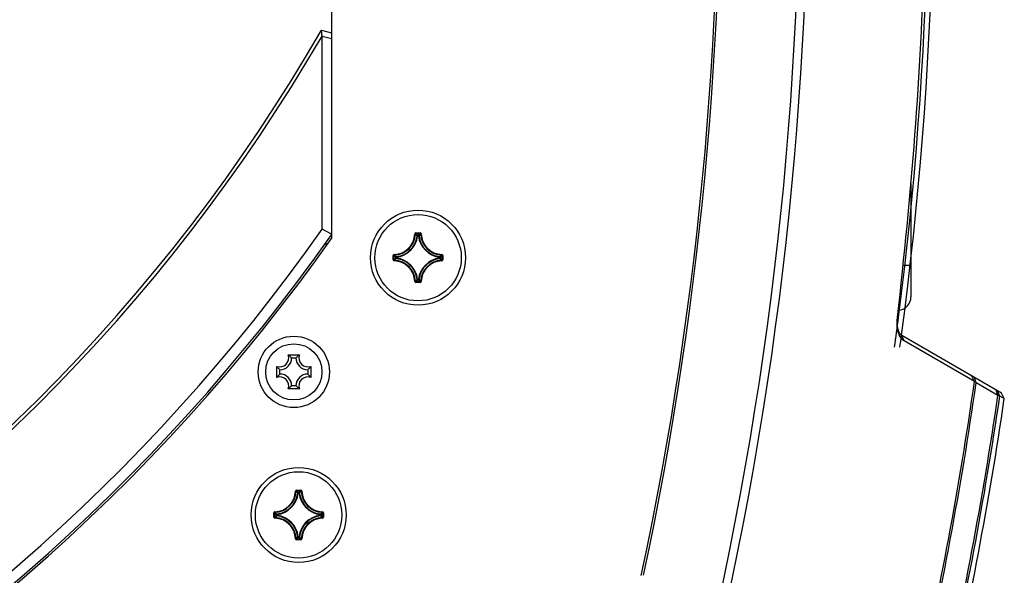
# Model space of a CAD drawing. Header units: millimetres. Extents: x 0 to 420, y 0 to 297.
# Tile 259 of 265: x 387 to 405, y 189 to 199. Entities that reach past the tile are written whole.
import ezdxf

# ---------------------------------------------------------------- set-up
doc = ezdxf.new("R2010")
doc.units = ezdxf.units.MM
doc.header["$LTSCALE"] = 23.1
doc.layers.get('0').update_dxf_attribs({"linetype": 'CONTINUOUS'})
for name, color, linetype in [('02___PRT_ALL_AXES', 7, 'CONTINUOUS'), ('03___PRT_ALL_CURVES', 7, 'CONTINUOUS'), ('06___PRT_ALL_SURFS', 7, 'CONTINUOUS'), ('AXES', 7, 'CONTINUOUS')]:
    doc.layers.add(name, color=color, linetype=linetype)

msp = doc.modelspace()

# ---------------------------------------------------------------- linework, layer by layer
at = {"color": 7, "linetype": 'Continuous'}
for p, q in [((392.1444, 199.1568), (392.331, 199.1069)), ((392.1536, 199.0463), (392.1444, 199.1568)), ((392.1536, 199.0463), (392.331, 199.0014)), ((392.1579, 195.4698), (392.1536, 199.0463)), ((392.1544, 198.2363), (392.1542, 198.4919)), ((392.1547, 197.9946), (392.1544, 198.2363)), ((392.155, 197.7663), (392.1547, 197.9946)), ((392.1553, 197.5511), (392.155, 197.7663)), ((403.0582, 196.3179), (403.0582, 194.2174)), ((392.331, 195.3795), (392.1579, 195.4698)), ((392.331, 195.3682), (392.331, 195.3795)), ((393.8717, 195.3832), (393.8817, 195.3829)), ((393.8916, 195.4026), (393.9704, 195.4026)), ((393.8916, 195.4026), (393.8916, 195.3926)), ((393.8916, 195.3926), (393.9704, 195.3926)), ((393.9229, 195.3492), (393.913, 195.3502)), ((393.9229, 195.3592), (393.939, 195.3592)), ((393.9229, 195.3492), (393.9229, 195.3592)), ((393.923, 195.3492), (393.939, 195.3492)), ((393.939, 195.3492), (393.939, 195.3592)), ((393.939, 195.3492), (393.9489, 195.3502)), ((393.9704, 195.4026), (393.9704, 195.3926)), ((393.9903, 195.3832), (393.9803, 195.3829)), ((392.231, 195.162), (392.231, 195.2272)), ((393.4718, 194.9828), (393.4818, 194.9828)), ((393.4718, 194.904), (393.4718, 194.9828)), ((393.4718, 194.904), (393.4818, 194.904)), ((393.4818, 194.904), (393.4818, 194.9828)), ((393.4912, 195.0027), (393.4915, 194.9927)), ((393.5252, 194.9514), (393.5152, 194.9514)), ((393.5152, 194.9354), (393.5152, 194.9514)), ((393.5252, 194.9354), (393.5152, 194.9354)), ((393.5252, 194.9514), (393.5242, 194.9614)), ((393.5252, 194.9354), (393.5242, 194.9254)), ((393.5252, 194.9354), (393.5252, 194.9514)), ((394.3368, 194.9514), (394.3378, 194.9614)), ((394.3368, 194.9514), (394.3468, 194.9514)), ((394.3368, 194.9514), (394.3368, 194.9354)), ((394.3368, 194.9354), (394.3468, 194.9354)), ((394.3368, 194.9354), (394.3378, 194.9254)), ((394.3468, 194.9514), (394.3468, 194.9354)), ((394.3708, 195.0027), (394.3705, 194.9927)), ((394.3902, 194.9828), (394.3802, 194.9828)), ((394.3802, 194.9828), (394.3802, 194.904)), ((394.3902, 194.904), (394.3802, 194.904)), ((394.3902, 194.9828), (394.3902, 194.904)), ((393.4912, 194.8841), (393.4915, 194.8941)), ((394.3708, 194.8841), (394.3705, 194.8941)), ((403.0582, 194.7984), (402.9123, 194.7984)), ((393.9229, 194.5376), (393.913, 194.5366)), ((393.9229, 194.5376), (393.9229, 194.5276)), ((393.939, 194.5376), (393.923, 194.5376)), ((393.939, 194.5376), (393.9489, 194.5366)), ((393.939, 194.5376), (393.939, 194.5276)), ((393.8717, 194.5036), (393.8817, 194.5039)), ((393.9704, 194.4942), (393.8916, 194.4942)), ((393.8916, 194.4842), (393.8916, 194.4942)), ((393.9704, 194.4842), (393.8916, 194.4842)), ((393.939, 194.5276), (393.9229, 194.5276)), ((393.9704, 194.4842), (393.9704, 194.4942)), ((393.9903, 194.5036), (393.9803, 194.5039)), ((402.8077, 193.8379), (402.8082, 193.8431)), ((402.8079, 193.8398), (402.8082, 193.8431)), ((404.7378, 192.4348), (402.8919, 193.5005)), ((402.9317, 193.4018), (402.8919, 193.5005)), ((404.2351, 192.652), (402.9317, 193.4018)), ((391.5288, 193.1425), (391.7332, 193.1425)), ((391.591, 193.0891), (391.671, 193.0891)), ((391.3176, 192.7269), (391.3176, 192.9313)), ((391.9444, 192.9313), (391.9444, 192.7269)), ((391.371, 192.7891), (391.371, 192.8691)), ((391.891, 192.8691), (391.891, 192.7891)), ((404.2351, 192.652), (404.1873, 192.7526)), ((404.2658, 192.627), (404.2347, 192.7252)), ((391.671, 192.5691), (391.591, 192.5691)), ((404.2658, 192.627), (404.2351, 192.652)), ((404.669, 192.394), (404.2658, 192.627)), ((391.7332, 192.5157), (391.5288, 192.5157)), ((404.669, 192.394), (404.6379, 192.4924)), ((404.7027, 192.382), (404.6543, 192.483)), ((404.7027, 192.382), (404.669, 192.394)), ((404.7867, 192.3337), (404.7027, 192.382)), ((404.7867, 192.3337), (404.7378, 192.4348)), ((391.6608, 190.6198), (391.6708, 190.6195)), ((391.6807, 190.6392), (391.7595, 190.6392)), ((391.6807, 190.6392), (391.6807, 190.6292)), ((391.6807, 190.6292), (391.7595, 190.6292)), ((391.712, 190.5858), (391.7021, 190.5868)), ((391.712, 190.5958), (391.7281, 190.5958)), ((391.712, 190.5858), (391.712, 190.5958)), ((391.7121, 190.5858), (391.7281, 190.5858)), ((391.7281, 190.5858), (391.7281, 190.5958)), ((391.7281, 190.5858), (391.738, 190.5868)), ((391.7595, 190.6392), (391.7595, 190.6292)), ((391.7794, 190.6198), (391.7694, 190.6195)), ((391.2609, 190.2194), (391.2709, 190.2194)), ((391.2609, 190.1406), (391.2609, 190.2194)), ((391.2709, 190.1406), (391.2709, 190.2194)), ((391.2803, 190.2393), (391.2806, 190.2293)), ((391.3143, 190.188), (391.3043, 190.188)), ((391.3043, 190.172), (391.3043, 190.188)), ((391.3143, 190.172), (391.3043, 190.172)), ((391.3143, 190.188), (391.3133, 190.198)), ((391.3143, 190.172), (391.3133, 190.162)), ((391.3143, 190.172), (391.3143, 190.188)), ((392.1259, 190.188), (392.1269, 190.198)), ((392.1259, 190.188), (392.1359, 190.188)), ((392.1259, 190.188), (392.1259, 190.172)), ((392.1259, 190.172), (392.1359, 190.172)), ((392.1259, 190.172), (392.1269, 190.162)), ((392.1359, 190.188), (392.1359, 190.172)), ((392.1599, 190.2393), (392.1596, 190.2293)), ((392.1793, 190.2194), (392.1693, 190.2194)), ((392.1693, 190.2194), (392.1693, 190.1406)), ((392.1793, 190.2194), (392.1793, 190.1406)), ((391.2609, 190.1406), (391.2709, 190.1406)), ((391.2803, 190.1207), (391.2806, 190.1307)), ((392.1599, 190.1207), (392.1596, 190.1307)), ((392.1793, 190.1406), (392.1693, 190.1406)), ((391.6608, 189.7402), (391.6708, 189.7405)), ((391.7595, 189.7308), (391.6807, 189.7308)), ((391.6807, 189.7208), (391.6807, 189.7308)), ((391.7595, 189.7208), (391.6807, 189.7208)), ((391.712, 189.7742), (391.7021, 189.7732)), ((391.712, 189.7742), (391.712, 189.7642)), ((391.7281, 189.7642), (391.712, 189.7642)), ((391.7281, 189.7742), (391.7121, 189.7742)), ((391.7281, 189.7742), (391.738, 189.7732)), ((391.7281, 189.7742), (391.7281, 189.7642)), ((391.7595, 189.7208), (391.7595, 189.7308)), ((391.7794, 189.7402), (391.7694, 189.7405))]:
    msp.add_line(p, q, dxfattribs=at)
for points in [[(392.1448, 199.1511), (392.1445, 199.1555), (392.1444, 199.1568)], [(392.1536, 199.0463), (392.1512, 199.0745), (392.1493, 199.0981)], [(392.1542, 198.4919), (392.1538, 198.9022), (392.1536, 199.0463)], [(392.1557, 197.3485), (392.1555, 197.4483), (392.1553, 197.5511)], [(392.1562, 196.9719), (392.1561, 197.0644), (392.1557, 197.3485)], [(392.1567, 196.5891), (392.1566, 196.6881), (392.1562, 196.9719)], [(392.1572, 196.1669), (392.1571, 196.2762), (392.157, 196.383), (392.1567, 196.5891)], [(392.1577, 195.7085), (392.1576, 195.8259), (392.1572, 196.1669)]]:
    msp.add_lwpolyline(points, dxfattribs=at)
for centre, radius in [((393.931, 194.9434), 0.88), ((391.631, 192.8291), 0.66), ((391.631, 192.8291), 0.52), ((391.7201, 190.18), 0.88)]:
    msp.add_circle(centre, radius, dxfattribs=at)
for centre, radius, start, end in [((335.131, 202.5434), 65.8686, 347.697942, 16.851767), ((335.131, 202.5434), 66.0218, 347.697942, 16.851767), ((335.131, 202.5434), 64.4015, 347.917631, 16.115053), ((363.731, 218.7434), 27.971, 274.63474, 325.36526), ((363.731, 218.7434), 28.3901, 275.43355, 324.56645), ((363.731, 215.5434), 32.8, 209.97295, 330.02705), ((363.731, 215.5434), 32.8633, 210.13171, 329.86829), ((363.731, 215.5434), 34.8, 215.22771, 324.77229), ((363.731, 215.5434), 35, 215.2002, 324.7998), ((363.731, 215.5434), 35.04, 215.29282, 324.70718), ((393.481, 195.3934), 0.3908, 271.50113, 358.49886), ((393.481, 195.3934), 0.4008, 271.50107, 358.49892), ((393.481, 195.3934), 0.4442, 276.51004, 353.49237), ((393.481, 195.3934), 0.4342, 276.7279, 353.27476), ((393.8916, 195.3826), 0.0199, 89.95331, 178.49632), ((393.0382, 194.5412), 1.1916, 42.76151, 44.93996), ((393.0058, 194.53), 1.2365, 42.11664, 44.239), ((393.923, 195.3492), 0.0101, 90.46116, 173.833), ((394.8562, 194.53), 1.2365, 135.76099, 137.88337), ((394.381, 195.3934), 0.4442, 186.50962, 263.49194), ((394.8239, 194.5411), 1.1917, 135.06013, 137.2384), ((394.381, 195.3934), 0.4342, 186.72717, 263.27401), ((394.381, 195.3934), 0.4008, 181.50107, 268.49892), ((394.381, 195.3934), 0.3908, 181.50113, 268.49887), ((393.4917, 194.904), 0.0199, 179.94591, 268.51539), ((394.3444, 195.8686), 1.2365, 225.76099, 227.88337), ((394.3444, 194.0182), 1.2365, 132.11664, 134.239), ((394.3332, 195.8363), 1.1917, 225.06013, 227.2384), ((394.3332, 194.0506), 1.1916, 132.76151, 134.93996), ((393.5252, 194.9514), 0.0101, 96.167, 179.53884), ((393.481, 194.4934), 0.4442, 6.50972, 83.49206), ((393.481, 194.4934), 0.4342, 6.72726, 83.27412), ((394.381, 194.4934), 0.4442, 96.50974, 173.49204), ((394.381, 194.4934), 0.4342, 96.72767, 173.27451), ((393.5288, 195.8362), 1.1916, 312.76151, 314.93996), ((393.5288, 194.0506), 1.1916, 45.06004, 47.23849), ((393.5176, 195.8686), 1.2365, 312.11664, 314.239), ((393.5176, 194.0182), 1.2365, 45.761, 47.88336), ((394.3702, 194.9828), 0.0199, 359.94602, 88.51498), ((394.3702, 194.904), 0.0199, 271.4969, 0.04933), ((393.481, 194.4934), 0.3908, 1.50114, 88.49886), ((393.481, 194.4934), 0.4008, 1.50107, 88.49892), ((394.381, 194.4934), 0.4008, 91.50108, 178.49892), ((394.381, 194.4934), 0.3908, 91.50113, 178.49887), ((393.0381, 195.3457), 1.1917, 315.06013, 317.2384), ((394.8238, 195.3456), 1.1916, 222.76151, 224.93996), ((393.8916, 194.5041), 0.0199, 181.45488, 270.06559), ((393.0058, 195.3568), 1.2365, 315.76099, 317.88337), ((394.8562, 195.3568), 1.2365, 222.11664, 224.239), ((393.9704, 194.5041), 0.0199, 269.92548, 358.56799), ((402.8092, 194.2174), 0.249, 272.95814, 360), ((403.7093, 193.7349), 0.9075, 173.48083, 175.63468), ((391.371, 193.0891), 0.1666, 251.30248, 18.69752), ((391.371, 193.0891), 0.22, 270, 360), ((391.891, 193.0891), 0.22, 180, 270), ((391.891, 193.0891), 0.1666, 161.30248, 288.69752), ((391.371, 192.5691), 0.1666, 341.30248, 108.69752), ((391.371, 192.5691), 0.22, 0, 90), ((391.891, 192.5691), 0.22, 90, 180), ((391.891, 192.5691), 0.1666, 71.30248, 198.69752), ((335.131, 202.5434), 69.8085, 347.037841, 351.854159), ((335.131, 202.5434), 69.8424, 347.008745, 351.837402), ((335.131, 202.5434), 70.2748, 346.935287, 351.696043), ((335.131, 202.5434), 70.3099, 346.953087, 351.690344), ((391.2701, 190.63), 0.3908, 271.50113, 358.49886), ((391.2701, 190.63), 0.4008, 271.50107, 358.49892), ((391.2701, 190.63), 0.4442, 276.51563, 353.49613), ((391.2701, 190.63), 0.4342, 276.73366, 353.27863), ((391.6807, 190.6192), 0.0199, 89.95331, 178.49632), ((390.8273, 189.7778), 1.1916, 42.76151, 44.93996), ((390.7949, 189.7666), 1.2365, 42.11664, 44.239), ((391.7121, 190.5858), 0.0101, 90.46116, 173.833), ((392.6453, 189.7666), 1.2365, 135.76099, 137.88337), ((392.1701, 190.63), 0.4442, 186.50529, 263.49792), ((392.613, 189.7777), 1.1917, 135.06013, 137.2384), ((392.1701, 190.63), 0.4342, 186.7227, 263.28018), ((392.1701, 190.63), 0.4008, 181.50107, 268.49892), ((392.1701, 190.63), 0.3908, 181.50113, 268.49887), ((392.1335, 191.1052), 1.2365, 225.76099, 227.88337), ((392.1335, 189.2548), 1.2365, 132.11664, 134.239), ((392.1223, 191.0729), 1.1917, 225.06013, 227.2384), ((392.1223, 189.2872), 1.1916, 132.76151, 134.93996), ((391.3143, 190.188), 0.0101, 96.167, 179.53884), ((391.2701, 189.73), 0.4442, 6.51406, 83.48607), ((391.2701, 189.73), 0.4342, 6.73173, 83.26795), ((392.1701, 189.73), 0.4442, 96.50415, 173.48828), ((392.1701, 189.73), 0.4342, 96.72191, 173.27063), ((391.3179, 191.0728), 1.1916, 312.76151, 314.93996), ((391.3179, 189.2872), 1.1916, 45.06004, 47.23849), ((391.3067, 191.1052), 1.2365, 312.11664, 314.239), ((391.3067, 189.2548), 1.2365, 45.761, 47.88336), ((392.1593, 190.2194), 0.0199, 359.94602, 88.51498), ((391.2808, 190.1406), 0.0199, 179.94591, 268.51539), ((391.2701, 189.73), 0.3908, 1.50114, 88.49886), ((391.2701, 189.73), 0.4008, 1.50107, 88.49892), ((392.1701, 189.73), 0.4008, 91.50108, 178.49892), ((392.1701, 189.73), 0.3908, 91.50113, 178.49887), ((392.1593, 190.1406), 0.0199, 271.4969, 0.04933), ((391.6807, 189.7407), 0.0199, 181.45488, 270.06559), ((390.8272, 190.5823), 1.1917, 315.06013, 317.2384), ((390.7949, 190.5934), 1.2365, 315.76099, 317.88337), ((392.6453, 190.5934), 1.2365, 222.11664, 224.239), ((392.6129, 190.5822), 1.1916, 222.76151, 224.93996), ((391.7595, 189.7407), 0.0199, 269.92548, 358.56799)]:
    msp.add_arc(centre, radius, start, end, dxfattribs=at)
for points, knots in [([(402.8082, 193.8431), (402.9363, 194.9649), (403.1589, 197.2207), (403.3937, 201.7216), (403.3225, 205.1044), (403.1706, 207.3389)], [0, 0, 0, 0, 0.2505873, 0.5029148, 1, 1, 1, 1]), ([(393.8817, 195.3829), (393.8817, 195.3854), (393.8839, 195.3906), (393.8891, 195.3926), (393.8916, 195.3926)], [0, 0, 0, 0, 0.500008, 1, 1, 1, 1]), ([(393.939, 195.3592), (393.9414, 195.3592), (393.9463, 195.3573), (393.9487, 195.3526), (393.9489, 195.3502)], [0, 0, 0, 0, 0.4999439, 1, 1, 1, 1]), ([(393.9903, 195.3832), (393.9902, 195.3882), (393.9858, 195.3985), (393.9754, 195.4026), (393.9704, 195.4026)], [0, 0, 0, 0, 0.4999908, 1, 1, 1, 1]), ([(393.9704, 195.3926), (393.9729, 195.3926), (393.9781, 195.3906), (393.9803, 195.3854), (393.9803, 195.3829)], [0, 0, 0, 0, 0.5000089, 1, 1, 1, 1]), ([(393.4912, 195.0027), (393.4862, 195.0026), (393.4759, 194.9982), (393.4718, 194.9878), (393.4718, 194.9828)], [0, 0, 0, 0, 0.4999952, 1, 1, 1, 1]), ([(393.4818, 194.9828), (393.4818, 194.9853), (393.4838, 194.9905), (393.489, 194.9927), (393.4915, 194.9927)], [0, 0, 0, 0, 0.5000089, 1, 1, 1, 1]), ([(393.4915, 194.8941), (393.489, 194.8941), (393.4838, 194.8963), (393.4818, 194.9015), (393.4818, 194.904)], [0, 0, 0, 0, 0.500008, 1, 1, 1, 1]), ([(393.5242, 194.9254), (393.5218, 194.9257), (393.5171, 194.9281), (393.5152, 194.933), (393.5152, 194.9354)], [0, 0, 0, 0, 0.5000561, 1, 1, 1, 1]), ([(394.3378, 194.9614), (394.3402, 194.9611), (394.3449, 194.9587), (394.3468, 194.9538), (394.3468, 194.9514)], [0, 0, 0, 0, 0.5000561, 1, 1, 1, 1]), ([(394.3468, 194.9354), (394.3468, 194.933), (394.3449, 194.9281), (394.3402, 194.9257), (394.3378, 194.9254)], [0, 0, 0, 0, 0.4999439, 1, 1, 1, 1]), ([(394.3705, 194.9927), (394.373, 194.9927), (394.3782, 194.9905), (394.3802, 194.9853), (394.3802, 194.9828)], [0, 0, 0, 0, 0.500008, 1, 1, 1, 1]), ([(394.3802, 194.904), (394.3802, 194.9015), (394.3782, 194.8963), (394.373, 194.8941), (394.3705, 194.8941)], [0, 0, 0, 0, 0.5000088, 1, 1, 1, 1]), ([(393.9229, 194.5276), (393.9206, 194.5276), (393.9156, 194.5295), (393.9133, 194.5342), (393.913, 194.5366)], [0, 0, 0, 0, 0.4999439, 1, 1, 1, 1]), ([(393.9489, 194.5366), (393.9487, 194.5342), (393.9463, 194.5295), (393.9414, 194.5276), (393.939, 194.5276)], [0, 0, 0, 0, 0.5000561, 1, 1, 1, 1]), ([(393.8916, 194.4942), (393.8891, 194.4942), (393.8839, 194.4962), (393.8817, 194.5014), (393.8817, 194.5039)], [0, 0, 0, 0, 0.5000089, 1, 1, 1, 1]), ([(393.9803, 194.5039), (393.9803, 194.5014), (393.9781, 194.4962), (393.9729, 194.4942), (393.9704, 194.4942)], [0, 0, 0, 0, 0.5000081, 1, 1, 1, 1]), ([(402.8578, 193.4818), (402.8324, 193.5271), (402.802, 193.6356), (402.8, 193.7461), (402.8044, 193.804)], [0, 0, 0, 0, 0.4724535, 1, 1, 1, 1]), ([(402.8919, 193.5005), (402.8717, 193.5122), (402.8383, 193.556), (402.8026, 193.671), (402.8015, 193.7701), (402.8078, 193.8379)], [0, 0, 0, 0, 0.1937941, 0.4329445, 1, 1, 1, 1]), ([(402.9317, 193.4018), (402.9243, 193.4061), (402.8942, 193.4272), (402.8714, 193.4573), (402.8578, 193.4818)], [0, 0, 0, 0, 0.2349718, 1, 1, 1, 1]), ([(391.591, 193.0891), (391.5865, 193.0937), (391.5668, 193.1127), (391.5458, 193.1303), (391.5288, 193.1425)], [0, 0, 0, 0, 0.2346227, 1, 1, 1, 1]), ([(391.671, 193.0891), (391.6755, 193.0937), (391.6952, 193.1127), (391.7162, 193.1303), (391.7332, 193.1425)], [0, 0, 0, 0, 0.2346227, 1, 1, 1, 1]), ([(391.371, 192.8691), (391.3665, 192.8737), (391.3474, 192.8933), (391.3298, 192.9143), (391.3176, 192.9313)], [0, 0, 0, 0, 0.2346227, 1, 1, 1, 1]), ([(391.891, 192.8691), (391.8955, 192.8737), (391.9146, 192.8933), (391.9322, 192.9143), (391.9444, 192.9313)], [0, 0, 0, 0, 0.2346227, 1, 1, 1, 1]), ([(391.371, 192.7891), (391.3665, 192.7846), (391.3474, 192.765), (391.3298, 192.7439), (391.3176, 192.7269)], [0, 0, 0, 0, 0.2346227, 1, 1, 1, 1]), ([(391.891, 192.7891), (391.8955, 192.7846), (391.9146, 192.765), (391.9322, 192.7439), (391.9444, 192.7269)], [0, 0, 0, 0, 0.2346227, 1, 1, 1, 1]), ([(391.591, 192.5691), (391.5865, 192.5646), (391.5668, 192.5456), (391.5458, 192.5279), (391.5288, 192.5157)], [0, 0, 0, 0, 0.2346227, 1, 1, 1, 1]), ([(391.671, 192.5691), (391.6755, 192.5646), (391.6952, 192.5456), (391.7162, 192.5279), (391.7332, 192.5157)], [0, 0, 0, 0, 0.2346227, 1, 1, 1, 1]), ([(391.6708, 190.6195), (391.6708, 190.622), (391.673, 190.6272), (391.6782, 190.6292), (391.6807, 190.6292)], [0, 0, 0, 0, 0.500008, 1, 1, 1, 1]), ([(391.7281, 190.5958), (391.7305, 190.5958), (391.7354, 190.5939), (391.7378, 190.5892), (391.738, 190.5868)], [0, 0, 0, 0, 0.4999439, 1, 1, 1, 1]), ([(391.7794, 190.6198), (391.7793, 190.6248), (391.7749, 190.6351), (391.7645, 190.6392), (391.7595, 190.6392)], [0, 0, 0, 0, 0.4999908, 1, 1, 1, 1]), ([(391.7595, 190.6292), (391.762, 190.6292), (391.7672, 190.6272), (391.7694, 190.622), (391.7694, 190.6195)], [0, 0, 0, 0, 0.5000089, 1, 1, 1, 1]), ([(391.2803, 190.2393), (391.2753, 190.2392), (391.265, 190.2348), (391.2609, 190.2244), (391.2609, 190.2194)], [0, 0, 0, 0, 0.4999952, 1, 1, 1, 1]), ([(391.2709, 190.2194), (391.2709, 190.2219), (391.2729, 190.2271), (391.2781, 190.2293), (391.2806, 190.2293)], [0, 0, 0, 0, 0.5000089, 1, 1, 1, 1]), ([(391.3133, 190.162), (391.3109, 190.1623), (391.3062, 190.1647), (391.3043, 190.1696), (391.3043, 190.172)], [0, 0, 0, 0, 0.5000561, 1, 1, 1, 1]), ([(392.1269, 190.198), (392.1293, 190.1977), (392.134, 190.1953), (392.1359, 190.1904), (392.1359, 190.188)], [0, 0, 0, 0, 0.5000561, 1, 1, 1, 1]), ([(392.1359, 190.172), (392.1359, 190.1696), (392.134, 190.1647), (392.1293, 190.1623), (392.1269, 190.162)], [0, 0, 0, 0, 0.4999439, 1, 1, 1, 1]), ([(392.1596, 190.2293), (392.1621, 190.2293), (392.1673, 190.2271), (392.1693, 190.2219), (392.1693, 190.2194)], [0, 0, 0, 0, 0.500008, 1, 1, 1, 1]), ([(391.2806, 190.1307), (391.2781, 190.1307), (391.2729, 190.1329), (391.2709, 190.1381), (391.2709, 190.1406)], [0, 0, 0, 0, 0.500008, 1, 1, 1, 1]), ([(392.1693, 190.1406), (392.1693, 190.1381), (392.1673, 190.1329), (392.1621, 190.1307), (392.1596, 190.1307)], [0, 0, 0, 0, 0.5000088, 1, 1, 1, 1]), ([(391.6807, 189.7308), (391.6782, 189.7308), (391.673, 189.7328), (391.6708, 189.738), (391.6708, 189.7405)], [0, 0, 0, 0, 0.5000089, 1, 1, 1, 1]), ([(391.712, 189.7642), (391.7097, 189.7642), (391.7047, 189.7661), (391.7024, 189.7708), (391.7021, 189.7732)], [0, 0, 0, 0, 0.4999439, 1, 1, 1, 1]), ([(391.738, 189.7732), (391.7378, 189.7708), (391.7354, 189.7661), (391.7305, 189.7642), (391.7281, 189.7642)], [0, 0, 0, 0, 0.5000561, 1, 1, 1, 1]), ([(391.7694, 189.7405), (391.7694, 189.738), (391.7672, 189.7328), (391.762, 189.7308), (391.7595, 189.7308)], [0, 0, 0, 0, 0.5000081, 1, 1, 1, 1])]:
    msp.add_open_spline(points, degree=3, knots=knots, dxfattribs=at)
at = {"layer": '02___PRT_ALL_AXES', "color": 7, "linetype": 'Continuous'}
msp.add_line((392.331, 220.9049), (392.331, 195.2989), dxfattribs=at)
for centre, radius, start, end in [((335.131, 202.5434), 64.3615, 347.905506, 16.147481), ((363.731, 218.7434), 28.4055, 301.14981, 324.55854)]:
    msp.add_arc(centre, radius, start, end, dxfattribs=at)
at = {"layer": '03___PRT_ALL_CURVES', "color": 40, "linetype": 'Continuous'}
for p, q in [((402.8293, 193.8351), (402.8297, 193.8376)), ((402.8297, 193.8376), (402.8302, 193.842)), ((402.8832, 193.5017), (402.8839, 193.5068))]:
    msp.add_line(p, q, dxfattribs=at)
for radius, start, end in [(68.2561, 352.672217, 4.756092), (68.3528, 352.402029, 4.749347), (68.2561, 352.203407, 352.670085), (68.3528, 352.214506, 352.39861)]:
    msp.add_arc((335.131, 202.5434), radius, start, end, dxfattribs=at)
at = {"layer": '06___PRT_ALL_SURFS', "color": 7, "linetype": 'Continuous'}
msp.add_arc((335.131, 202.5434), 70.4, 346.938568, 351.661319, dxfattribs=at)
at = {"layer": 'AXES', "color": 7, "linetype": 'Continuous'}
for centre in [(393.931, 194.9434), (391.7201, 190.18)]:
    msp.add_circle(centre, 0.8, dxfattribs=at)

doc.saveas('drawing.dxf')
